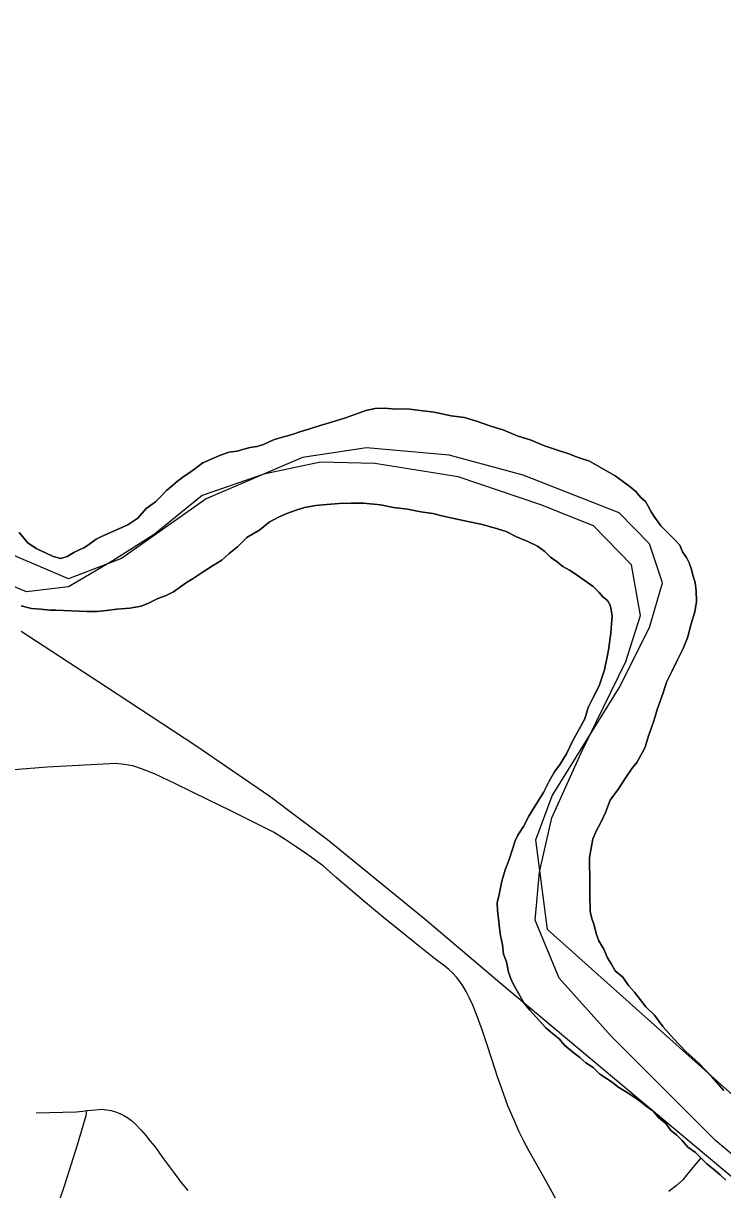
# Model space of a CAD drawing. Extents: x -59 to 82, y -3 to 49.
# Drawn here: x -13.4259 to -13.1425, y 33.4865 to 33.9593 of the extents above; entities that cross this region are included whole.
import ezdxf

# ---------------------------------------------------------------- set-up
doc = ezdxf.new("R2010")
doc.units = 0
for name, color, linetype in [('GM_X_City_Street', 7, 'Continuous'), ('GM_X_Corporation', 7, 'Continuous'), ('GM_X_County_Road', 7, 'Continuous'), ('GM_X_Major_River', 7, 'Continuous'), ('GM_X_Minor_River', 7, 'Continuous'), ('GM_X_Rail_Line', 7, 'Continuous')]:
    doc.layers.add(name, color=color, linetype=linetype)

msp = doc.modelspace()

# ---------------------------------------------------------------- linework, layer by layer
at = {"layer": 'GM_X_City_Street'}
for points in [[(-13.42072, 33.51761), (-13.40447, 33.51801), (-13.40188, 33.51835), (-13.40018, 33.51855), (-13.39668, 33.5189), (-13.39407, 33.51909), (-13.39222, 33.51891), (-13.3904, 33.51857), (-13.38861, 33.51807), (-13.38688, 33.51742), (-13.38521, 33.51661), (-13.38361, 33.51566), (-13.38211, 33.51458), (-13.38071, 33.51336), (-13.37816, 33.51057), (-13.37631, 33.5084), (-13.37449, 33.50621), (-13.37271, 33.50399), (-13.36907, 33.49907), (-13.36463, 33.49306), (-13.36204, 33.48954), (-13.35931, 33.48612)], [(-13.41798, 33.45603), (-13.41781, 33.45765), (-13.41758, 33.45947), (-13.4173, 33.46128), (-13.41698, 33.46308), (-13.41662, 33.46488), (-13.41621, 33.46666), (-13.41576, 33.46844), (-13.41527, 33.4702), (-13.41473, 33.47196), (-13.41415, 33.4737), (-13.40917, 33.48853), (-13.40394, 33.50462), (-13.40048, 33.5166), (-13.40018, 33.51855)]]:
    msp.add_lwpolyline(points, dxfattribs=at)
at = {"layer": 'GM_X_Corporation'}
for points in [[(-13.12053, 33.50883), (-13.21351, 33.59195), (-13.21819, 33.62833), (-13.21162, 33.64621), (-13.18449, 33.68998), (-13.17216, 33.71443), (-13.16682, 33.73252), (-13.17216, 33.74834), (-13.18449, 33.76088), (-13.22333, 33.77609), (-13.25334, 33.78431), (-13.28683, 33.78718), (-13.31273, 33.78328), (-13.35177, 33.76663), (-13.38609, 33.74238), (-13.40767, 33.73416), (-13.45309, 33.75348), (-13.50375, 33.79259), (-13.52964, 33.82572), (-13.54855, 33.85922), (-13.55098, 33.87136), (-13.55197, 33.94051), (-13.55749, 33.95826), (-13.56598, 33.97631)], [(-13.03482, 33.41346), (-13.14542, 33.5065), (-13.18759, 33.5486), (-13.20871, 33.57231), (-13.21845, 33.59576), (-13.21677, 33.61515), (-13.2117, 33.63724), (-13.19987, 33.66358), (-13.1817, 33.70062), (-13.17584, 33.71929), (-13.17948, 33.73977), (-13.19482, 33.75556), (-13.21615, 33.76407), (-13.24964, 33.77549), (-13.28344, 33.78084), (-13.30544, 33.78136), (-13.32851, 33.77656), (-13.35344, 33.76794), (-13.37298, 33.75216), (-13.38992, 33.74134), (-13.40762, 33.7309), (-13.42466, 33.72882), (-13.44066, 33.73549)]]:
    msp.add_lwpolyline(points, dxfattribs=at)
at = {"layer": 'GM_X_County_Road'}
msp.add_lwpolyline([(-13.20924, 33.48128), (-13.21394, 33.48967), (-13.22088, 33.50209), (-13.22303, 33.50614), (-13.22505, 33.51028), (-13.22692, 33.51447), (-13.2295, 33.52049), (-13.23132, 33.52544), (-13.2338, 33.53224), (-13.23597, 33.53899), (-13.23811, 33.5456), (-13.24003, 33.55129), (-13.24226, 33.55758), (-13.24381, 33.56124), (-13.2451, 33.56408), (-13.24652, 33.56685), (-13.24784, 33.56915), (-13.24907, 33.57095), (-13.25042, 33.57265), (-13.25189, 33.57425), (-13.25347, 33.57574), (-13.25516, 33.5771), (-13.25928, 33.58028), (-13.26337, 33.58347), (-13.26745, 33.58669), (-13.27369, 33.59183), (-13.28002, 33.59685), (-13.2872, 33.60289), (-13.29247, 33.60742), (-13.29927, 33.61321), (-13.30434, 33.61761), (-13.30791, 33.62033), (-13.31159, 33.62291), (-13.31577, 33.62573), (-13.31984, 33.62841), (-13.32453, 33.63138), (-13.33097, 33.63471), (-13.34189, 33.64008), (-13.35106, 33.64459), (-13.36433, 33.65098), (-13.37274, 33.65505), (-13.37802, 33.65717), (-13.38162, 33.65829), (-13.38513, 33.65893), (-13.38846, 33.6593), (-13.41632, 33.65776), (-13.4485, 33.65517)], dxfattribs=at)
at = {"layer": 'GM_X_Major_River'}
for points in [[(-13.16568, 33.75374), (-13.1676, 33.75562), (-13.16993, 33.75901), (-13.17148, 33.76127), (-13.17265, 33.76354), (-13.17381, 33.76542), (-13.17574, 33.7673), (-13.17766, 33.76956), (-13.17997, 33.77143), (-13.18304, 33.77367), (-13.18611, 33.77592), (-13.19644, 33.78187), (-13.20102, 33.78334), (-13.20483, 33.78481), (-13.20941, 33.78628), (-13.21475, 33.78811), (-13.22009, 33.79033), (-13.22582, 33.79216), (-13.23116, 33.79437), (-13.23688, 33.7962), (-13.24222, 33.79804), (-13.24718, 33.7995), (-13.2525, 33.8002), (-13.25936, 33.80163), (-13.26506, 33.80233), (-13.27039, 33.80302), (-13.27494, 33.80296), (-13.2795, 33.80329), (-13.2833, 33.80324), (-13.28709, 33.80244), (-13.29124, 33.80087), (-13.29578, 33.79929), (-13.30107, 33.79771), (-13.30598, 33.79613), (-13.30976, 33.79494), (-13.31392, 33.79375), (-13.31619, 33.79297), (-13.31884, 33.79217), (-13.32148, 33.79138), (-13.32413, 33.79059), (-13.32602, 33.78981), (-13.32866, 33.78863), (-13.33131, 33.78784), (-13.33396, 33.78743), (-13.33661, 33.78664), (-13.33925, 33.78585), (-13.34267, 33.78542), (-13.34607, 33.78424), (-13.34984, 33.78268), (-13.35324, 33.78112), (-13.35587, 33.77918), (-13.3585, 33.77725), (-13.36076, 33.77571), (-13.36339, 33.77377), (-13.36564, 33.77185), (-13.36789, 33.76992), (-13.37014, 33.76761), (-13.37238, 33.7653), (-13.37614, 33.7626), (-13.37951, 33.75876), (-13.38365, 33.75605), (-13.39421, 33.75136), (-13.39647, 33.75019), (-13.39948, 33.74788), (-13.40136, 33.74671), (-13.40325, 33.74593), (-13.40551, 33.74476), (-13.40815, 33.74321), (-13.4108, 33.74242), (-13.41384, 33.74314), (-13.4169, 33.74463), (-13.42072, 33.74648), (-13.42417, 33.74872), (-13.42765, 33.75285)], [(-13.42765, 33.75285), (-13.42417, 33.74872), (-13.42072, 33.74648), (-13.4169, 33.74463), (-13.41384, 33.74314), (-13.4108, 33.74242), (-13.40815, 33.74321), (-13.40551, 33.74476), (-13.40325, 33.74593), (-13.40136, 33.74671), (-13.39948, 33.74788), (-13.39647, 33.75019), (-13.39421, 33.75136), (-13.38365, 33.75605), (-13.37951, 33.75876), (-13.37614, 33.7626), (-13.37238, 33.7653), (-13.37014, 33.76761), (-13.36789, 33.76992), (-13.36564, 33.77185), (-13.36339, 33.77377), (-13.36076, 33.77571), (-13.3585, 33.77725), (-13.35587, 33.77918), (-13.35324, 33.78112), (-13.34984, 33.78268), (-13.34607, 33.78424), (-13.34267, 33.78542), (-13.33925, 33.78585), (-13.33661, 33.78664), (-13.33396, 33.78743), (-13.33131, 33.78784), (-13.32866, 33.78863), (-13.32602, 33.78981), (-13.32413, 33.79059), (-13.32148, 33.79138), (-13.31884, 33.79217), (-13.31619, 33.79297), (-13.31392, 33.79375), (-13.30976, 33.79494), (-13.30598, 33.79613), (-13.30107, 33.79771), (-13.29578, 33.79929), (-13.29124, 33.80087), (-13.28709, 33.80244), (-13.2833, 33.80324), (-13.2795, 33.80329), (-13.27494, 33.80296), (-13.27039, 33.80302), (-13.26506, 33.80233), (-13.25936, 33.80163), (-13.2525, 33.8002), (-13.24718, 33.7995), (-13.24222, 33.79804), (-13.23688, 33.7962), (-13.23116, 33.79437), (-13.22582, 33.79216), (-13.22009, 33.79033), (-13.21475, 33.78811), (-13.20941, 33.78628), (-13.20483, 33.78481), (-13.20102, 33.78334), (-13.19644, 33.78187), (-13.18611, 33.77592), (-13.18304, 33.77367), (-13.17997, 33.77143), (-13.17766, 33.76956), (-13.17574, 33.7673), (-13.17381, 33.76542), (-13.17265, 33.76354), (-13.17148, 33.76127), (-13.16993, 33.75901), (-13.1676, 33.75562), (-13.16568, 33.75374)], [(-13.42686, 33.72322), (-13.42267, 33.72213), (-13.41886, 33.7218), (-13.41506, 33.72146), (-13.41279, 33.72149), (-13.40025, 33.72088), (-13.39607, 33.72093), (-13.39228, 33.72136), (-13.38811, 33.72179), (-13.3828, 33.72223), (-13.37825, 33.72305), (-13.37523, 33.72423), (-13.37146, 33.72617), (-13.36806, 33.72735), (-13.36505, 33.72891), (-13.36279, 33.73046), (-13.36016, 33.73239), (-13.35715, 33.73433), (-13.35301, 33.73703), (-13.34924, 33.73936), (-13.34548, 33.74169), (-13.34248, 33.74438), (-13.3391, 33.74708), (-13.33536, 33.75093), (-13.33008, 33.75403), (-13.32633, 33.75712), (-13.32256, 33.75907), (-13.31916, 33.76063), (-13.31576, 33.76181), (-13.31198, 33.76299), (-13.30744, 33.76381), (-13.30289, 33.76424), (-13.29796, 33.76468), (-13.29302, 33.76474), (-13.28809, 33.7648), (-13.28124, 33.76413), (-13.27591, 33.76305), (-13.27021, 33.76236), (-13.26488, 33.76128), (-13.25993, 33.76058), (-13.25574, 33.75949), (-13.25079, 33.75841), (-13.24584, 33.75733), (-13.24051, 33.75626), (-13.23517, 33.7548), (-13.23022, 33.75334), (-13.22601, 33.75111), (-13.22143, 33.74927), (-13.2176, 33.74741), (-13.21454, 33.74517), (-13.21223, 33.74292), (-13.20955, 33.74105), (-13.20724, 33.73918), (-13.20456, 33.73769), (-13.20226, 33.7362), (-13.19498, 33.73096), (-13.19267, 33.72871), (-13.19112, 33.72683), (-13.18921, 33.72533), (-13.18804, 33.72345), (-13.18763, 33.72155), (-13.18722, 33.7189), (-13.18755, 33.71585), (-13.18788, 33.71205), (-13.18823, 33.70938), (-13.18856, 33.70596), (-13.18927, 33.70253), (-13.19034, 33.6972), (-13.19252, 33.69071), (-13.19511, 33.68574), (-13.19696, 33.68192), (-13.19841, 33.67734), (-13.20063, 33.67313), (-13.20323, 33.66854), (-13.20581, 33.66319), (-13.20841, 33.65898), (-13.21065, 33.65591), (-13.21287, 33.65208), (-13.21509, 33.64749), (-13.21843, 33.64213), (-13.22103, 33.63792), (-13.22325, 33.63371), (-13.22548, 33.63027), (-13.22659, 33.62797), (-13.22768, 33.62454), (-13.22914, 33.61996), (-13.23061, 33.61614), (-13.23206, 33.61157), (-13.23313, 33.60623), (-13.23384, 33.6028), (-13.2338, 33.59976), (-13.23337, 33.59635)], [(-13.23337, 33.59635), (-13.2338, 33.59976), (-13.23384, 33.6028), (-13.23313, 33.60623), (-13.23206, 33.61157), (-13.23061, 33.61614), (-13.22914, 33.61996), (-13.22768, 33.62454), (-13.22659, 33.62797), (-13.22548, 33.63027), (-13.22325, 33.63371), (-13.22103, 33.63792), (-13.21843, 33.64213), (-13.21509, 33.64749), (-13.21287, 33.65208), (-13.21065, 33.65591), (-13.20841, 33.65898), (-13.20581, 33.66319), (-13.20323, 33.66854), (-13.20063, 33.67313), (-13.19841, 33.67734), (-13.19696, 33.68192), (-13.19511, 33.68574), (-13.19252, 33.69071), (-13.19034, 33.6972), (-13.18927, 33.70253), (-13.18856, 33.70596), (-13.18823, 33.70938), (-13.18788, 33.71205), (-13.18755, 33.71585), (-13.18722, 33.7189), (-13.18763, 33.72155), (-13.18804, 33.72345), (-13.18921, 33.72533), (-13.19112, 33.72683), (-13.19267, 33.72871), (-13.19498, 33.73096), (-13.20226, 33.7362), (-13.20456, 33.73769), (-13.20724, 33.73918), (-13.20955, 33.74105), (-13.21223, 33.74292), (-13.21454, 33.74517), (-13.2176, 33.74741), (-13.22143, 33.74927), (-13.22601, 33.75111), (-13.23022, 33.75334), (-13.23517, 33.7548), (-13.24051, 33.75626), (-13.24584, 33.75733), (-13.25079, 33.75841), (-13.25574, 33.75949), (-13.25993, 33.76058), (-13.26488, 33.76128), (-13.27021, 33.76236), (-13.27591, 33.76305), (-13.28124, 33.76413), (-13.28809, 33.7648), (-13.29302, 33.76474), (-13.29796, 33.76468), (-13.30289, 33.76424), (-13.30744, 33.76381), (-13.31198, 33.76299), (-13.31576, 33.76181), (-13.31916, 33.76063), (-13.32256, 33.75907), (-13.32633, 33.75712), (-13.33008, 33.75403), (-13.33536, 33.75093), (-13.3391, 33.74708), (-13.34248, 33.74438), (-13.34548, 33.74169), (-13.34924, 33.73936), (-13.35301, 33.73703), (-13.35715, 33.73433), (-13.36016, 33.73239), (-13.36279, 33.73046), (-13.36505, 33.72891), (-13.36806, 33.72735), (-13.37146, 33.72617), (-13.37523, 33.72423), (-13.37825, 33.72305), (-13.3828, 33.72223), (-13.38811, 33.72179), (-13.39228, 33.72136), (-13.39607, 33.72093), (-13.40025, 33.72088), (-13.41279, 33.72149), (-13.41506, 33.72146), (-13.41886, 33.7218), (-13.42267, 33.72213), (-13.42686, 33.72322)], [(-13.14205, 33.52677), (-13.14706, 33.53241), (-13.15207, 33.53767), (-13.15745, 33.54254), (-13.16246, 33.5478), (-13.1667, 33.55269), (-13.17018, 33.55721), (-13.17365, 33.56059), (-13.17597, 33.5636), (-13.17829, 33.56661), (-13.1806, 33.56924), (-13.18293, 33.57264), (-13.186, 33.57526), (-13.18755, 33.5779), (-13.18911, 33.58054), (-13.19067, 33.58394), (-13.19262, 33.58734), (-13.1938, 33.59037), (-13.19461, 33.59378), (-13.1954, 33.59605), (-13.1962, 33.59908), (-13.19623, 33.60136), (-13.19627, 33.60402), (-13.1963, 33.60668), (-13.19636, 33.61048), (-13.1965, 33.62112), (-13.19579, 33.62492), (-13.19509, 33.62873), (-13.19362, 33.63217), (-13.19177, 33.63561), (-13.18992, 33.63944), (-13.18809, 33.6444), (-13.18474, 33.649), (-13.18176, 33.6536), (-13.17916, 33.65743), (-13.17729, 33.65973), (-13.17507, 33.66356), (-13.17396, 33.66585), (-13.17323, 33.66814), (-13.1725, 33.67043), (-13.17141, 33.67349), (-13.17031, 33.67692), (-13.16886, 33.6815), (-13.16776, 33.68455), (-13.16667, 33.68798), (-13.16521, 33.69218), (-13.16299, 33.69677), (-13.16078, 33.70135), (-13.15856, 33.70594), (-13.15672, 33.71015), (-13.15528, 33.71586), (-13.15383, 33.72082), (-13.15313, 33.72501), (-13.15319, 33.72919), (-13.15361, 33.73261), (-13.15441, 33.73526), (-13.15521, 33.73829), (-13.156, 33.74056), (-13.15717, 33.74282), (-13.15872, 33.74509), (-13.1599, 33.74773), (-13.16183, 33.74999), (-13.16375, 33.75186), (-13.16568, 33.75374)], [(-13.16568, 33.75374), (-13.16375, 33.75186), (-13.16183, 33.74999), (-13.1599, 33.74773), (-13.15872, 33.74509), (-13.15717, 33.74282), (-13.156, 33.74056), (-13.15521, 33.73829), (-13.15441, 33.73526), (-13.15361, 33.73261), (-13.15319, 33.72919), (-13.15313, 33.72501), (-13.15383, 33.72082), (-13.15528, 33.71586), (-13.15672, 33.71015), (-13.15856, 33.70594), (-13.16078, 33.70135), (-13.16299, 33.69677), (-13.16521, 33.69218), (-13.16667, 33.68798), (-13.16776, 33.68455), (-13.16886, 33.6815), (-13.17031, 33.67692), (-13.17141, 33.67349), (-13.1725, 33.67043), (-13.17323, 33.66814), (-13.17396, 33.66585), (-13.17507, 33.66356), (-13.17729, 33.65973), (-13.17916, 33.65743), (-13.18176, 33.6536), (-13.18474, 33.649), (-13.18809, 33.6444), (-13.18992, 33.63944), (-13.19177, 33.63561), (-13.19362, 33.63217), (-13.19509, 33.62873), (-13.19579, 33.62492), (-13.1965, 33.62112), (-13.19636, 33.61048), (-13.1963, 33.60668), (-13.19627, 33.60402), (-13.19623, 33.60136), (-13.1962, 33.59908), (-13.1954, 33.59605), (-13.19461, 33.59378), (-13.1938, 33.59037), (-13.19262, 33.58734), (-13.19067, 33.58394), (-13.18911, 33.58054), (-13.18755, 33.5779), (-13.186, 33.57526), (-13.18293, 33.57264), (-13.1806, 33.56924), (-13.17829, 33.56661), (-13.17597, 33.5636), (-13.17365, 33.56059), (-13.17018, 33.55721), (-13.1667, 33.55269), (-13.16246, 33.5478), (-13.15745, 33.54254), (-13.15207, 33.53767), (-13.14706, 33.53241), (-13.14205, 33.52677)], [(-13.23337, 33.59635), (-13.23294, 33.59255), (-13.23252, 33.58952), (-13.2317, 33.58573), (-13.23127, 33.58193), (-13.23009, 33.57891), (-13.22927, 33.57474), (-13.22809, 33.57133), (-13.22692, 33.56906), (-13.22497, 33.56567), (-13.22303, 33.56227), (-13.22071, 33.55926), (-13.21416, 33.55212), (-13.21147, 33.54987), (-13.20878, 33.54762), (-13.20646, 33.54499), (-13.20339, 33.54237), (-13.20032, 33.54012), (-13.19801, 33.53787), (-13.19495, 33.53601), (-13.19226, 33.53338), (-13.18957, 33.53151), (-13.18727, 33.53002), (-13.18497, 33.52815), (-13.18191, 33.52628), (-13.17884, 33.52442), (-13.17616, 33.52255), (-13.17347, 33.5203), (-13.17079, 33.51844), (-13.16847, 33.51581), (-13.1654, 33.51318), (-13.16346, 33.51054), (-13.16116, 33.50867), (-13.15885, 33.50642), (-13.15654, 33.50379), (-13.15347, 33.50155), (-13.15116, 33.49929), (-13.14885, 33.49704), (-13.14616, 33.49479), (-13.14347, 33.49255), (-13.14116, 33.49029)], [(-13.14116, 33.49029), (-13.14347, 33.49255), (-13.14616, 33.49479), (-13.14885, 33.49704), (-13.15116, 33.49929), (-13.15347, 33.50155), (-13.15654, 33.50379), (-13.15885, 33.50642), (-13.16116, 33.50867), (-13.16346, 33.51054), (-13.1654, 33.51318), (-13.16847, 33.51581), (-13.17079, 33.51844), (-13.17347, 33.5203), (-13.17616, 33.52255), (-13.17884, 33.52442), (-13.18191, 33.52628), (-13.18497, 33.52815), (-13.18727, 33.53002), (-13.18957, 33.53151), (-13.19226, 33.53338), (-13.19495, 33.53601), (-13.19801, 33.53787), (-13.20032, 33.54012), (-13.20339, 33.54237), (-13.20646, 33.54499), (-13.20878, 33.54762), (-13.21147, 33.54987), (-13.21416, 33.55212), (-13.22071, 33.55926), (-13.22303, 33.56227), (-13.22497, 33.56567), (-13.22692, 33.56906), (-13.22809, 33.57133), (-13.22927, 33.57474), (-13.23009, 33.57891), (-13.23127, 33.58193), (-13.2317, 33.58573), (-13.23252, 33.58952), (-13.23294, 33.59255), (-13.23337, 33.59635)]]:
    msp.add_lwpolyline(points, dxfattribs=at)
at = {"layer": 'GM_X_Minor_River'}
msp.add_lwpolyline([(-13.15133, 33.49946), (-13.15714, 33.49238), (-13.15863, 33.49046), (-13.16126, 33.48815), (-13.16426, 33.48583)], dxfattribs=at)
at = {"layer": 'GM_X_Rail_Line'}
msp.add_lwpolyline([(-13.10612, 33.46428), (-13.18955, 33.53414), (-13.23287, 33.5703), (-13.2631, 33.59597), (-13.28285, 33.61214), (-13.29235, 33.61991), (-13.30272, 33.6283), (-13.31395, 33.63682), (-13.32605, 33.64595), (-13.35604, 33.66644), (-13.3922, 33.69026), (-13.42688, 33.71272)], dxfattribs=at)

doc.saveas('drawing.dxf')
